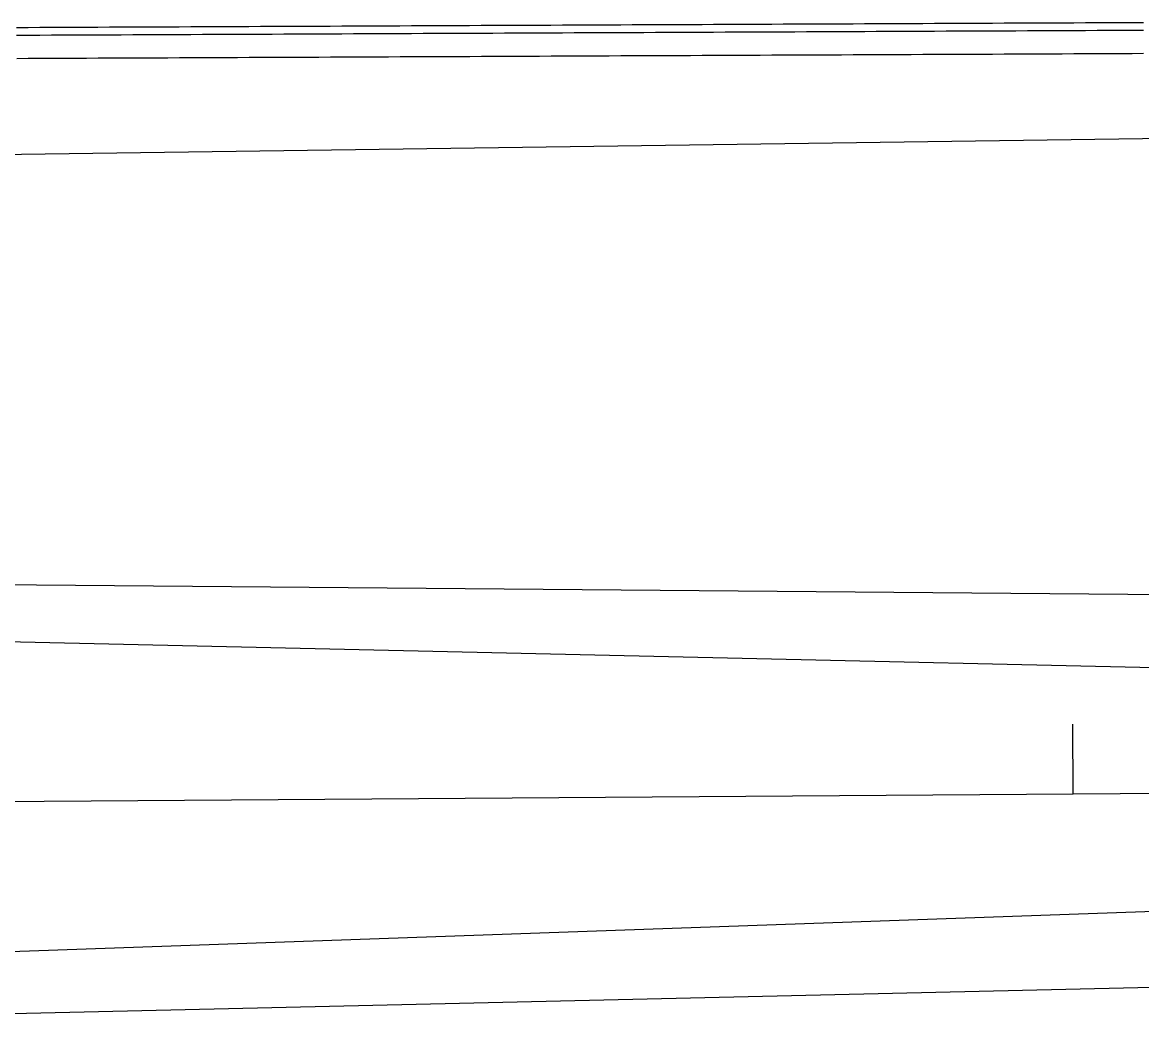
# Model space of a CAD drawing. Extents: x 2145147 to 2158018, y 137519 to 148068.
# Drawn here: x 2152713.4 to 2152809.8, y 142892.9 to 142980.2 of the extents above; entities that cross this region are included whole.
import ezdxf

# ---------------------------------------------------------------- set-up
doc = ezdxf.new("R2010")
doc.units = 0
doc.layers.add('EX_Align_1', color=7, linetype='Continuous')
doc.layers.add('PR_Phasing_Pavement_1', color=7, linetype='Continuous')

msp = doc.modelspace()

# ---------------------------------------------------------------- linework, layer by layer
at = {"layer": 'EX_Align_1'}
msp.add_line((2152518.519, 142911.699), (2153053.893, 142915.528), dxfattribs=at)
msp.add_lwpolyline([(2152803.856, 142919.74), (2152803.899, 142913.74)], dxfattribs=at)
at = {"layer": 'PR_Phasing_Pavement_1'}
for p, q in [((2153203.471, 142975.601), (2152659.651, 142968.08)), ((2153203.815, 142927.601), (2152659.908, 142932.158)), ((2153173.973, 142905.388), (2152630.188, 142892.905))]:
    msp.add_line(p, q, dxfattribs=at)
for points in [[(2152712.925, 142979.76), (2152713.925, 142979.765), (2152714.926, 142979.769), (2152715.926, 142979.774), (2152716.927, 142979.778), (2152717.927, 142979.783), (2152718.928, 142979.787), (2152719.929, 142979.791), (2152720.929, 142979.796), (2152721.93, 142979.8), (2152722.93, 142979.805), (2152723.931, 142979.809), (2152724.932, 142979.814), (2152725.932, 142979.818), (2152726.933, 142979.823), (2152727.933, 142979.827), (2152728.934, 142979.832), (2152729.935, 142979.836), (2152730.935, 142979.841), (2152731.936, 142979.845), (2152732.936, 142979.85), (2152733.937, 142979.854), (2152734.937, 142979.858), (2152735.938, 142979.863), (2152736.939, 142979.867), (2152737.939, 142979.872), (2152738.94, 142979.876), (2152739.94, 142979.881), (2152740.941, 142979.885), (2152741.942, 142979.89), (2152742.942, 142979.894), (2152743.943, 142979.899), (2152744.943, 142979.903), (2152745.944, 142979.908), (2152746.945, 142979.912), (2152747.945, 142979.917), (2152748.946, 142979.921), (2152749.946, 142979.925), (2152750.947, 142979.93), (2152751.947, 142979.934), (2152752.948, 142979.939), (2152753.949, 142979.943), (2152754.949, 142979.948), (2152755.95, 142979.952), (2152756.95, 142979.957), (2152757.951, 142979.961), (2152758.952, 142979.966), (2152759.952, 142979.97), (2152760.953, 142979.975), (2152761.953, 142979.979), (2152762.954, 142979.983), (2152763.955, 142979.988), (2152764.955, 142979.992), (2152765.956, 142979.997), (2152766.956, 142980.001), (2152767.957, 142980.006), (2152768.957, 142980.01), (2152769.958, 142980.015), (2152770.959, 142980.019), (2152771.959, 142980.024), (2152772.96, 142980.028), (2152773.96, 142980.033), (2152774.961, 142980.037), (2152775.962, 142980.042), (2152776.962, 142980.046), (2152777.963, 142980.05), (2152778.963, 142980.055), (2152779.964, 142980.059), (2152780.965, 142980.064), (2152781.965, 142980.068), (2152782.966, 142980.073), (2152783.966, 142980.077), (2152784.967, 142980.082), (2152785.967, 142980.086), (2152786.968, 142980.091), (2152787.969, 142980.095), (2152788.969, 142980.1), (2152789.97, 142980.104), (2152790.97, 142980.108), (2152791.971, 142980.113), (2152792.972, 142980.117), (2152793.972, 142980.122), (2152794.973, 142980.126), (2152795.973, 142980.131), (2152796.974, 142980.135), (2152797.974, 142980.14), (2152798.975, 142980.144), (2152799.976, 142980.149), (2152800.976, 142980.153), (2152801.977, 142980.158), (2152802.977, 142980.162), (2152803.978, 142980.167), (2152804.979, 142980.171), (2152805.979, 142980.175), (2152806.98, 142980.18), (2152807.98, 142980.184), (2152808.981, 142980.189), (2152809.982, 142980.193)], [(2152712.928, 142979.094), (2152713.928, 142979.098), (2152714.929, 142979.103), (2152715.93, 142979.107), (2152716.93, 142979.112), (2152717.931, 142979.116), (2152718.931, 142979.12), (2152719.932, 142979.125), (2152720.933, 142979.129), (2152721.933, 142979.134), (2152722.934, 142979.138), (2152723.934, 142979.143), (2152724.935, 142979.147), (2152725.935, 142979.152), (2152726.936, 142979.156), (2152727.937, 142979.161), (2152728.937, 142979.165), (2152729.938, 142979.17), (2152730.938, 142979.174), (2152731.939, 142979.179), (2152732.94, 142979.183), (2152733.94, 142979.187), (2152734.941, 142979.192), (2152735.941, 142979.196), (2152736.942, 142979.201), (2152737.943, 142979.205), (2152738.943, 142979.21), (2152739.944, 142979.214), (2152740.944, 142979.219), (2152741.945, 142979.223), (2152742.945, 142979.228), (2152743.946, 142979.232), (2152744.947, 142979.237), (2152745.947, 142979.241), (2152746.948, 142979.245), (2152747.948, 142979.25), (2152748.949, 142979.254), (2152749.95, 142979.259), (2152750.95, 142979.263), (2152751.951, 142979.268), (2152752.951, 142979.272), (2152753.952, 142979.277), (2152754.953, 142979.281), (2152755.953, 142979.286), (2152756.954, 142979.29), (2152757.954, 142979.295), (2152758.955, 142979.299), (2152759.955, 142979.304), (2152760.956, 142979.308), (2152761.957, 142979.312), (2152762.957, 142979.317), (2152763.958, 142979.321), (2152764.958, 142979.326), (2152765.959, 142979.33), (2152766.96, 142979.335), (2152767.96, 142979.339), (2152768.961, 142979.344), (2152769.961, 142979.348), (2152770.962, 142979.353), (2152771.963, 142979.357), (2152772.963, 142979.362), (2152773.964, 142979.366), (2152774.964, 142979.37), (2152775.965, 142979.375), (2152776.965, 142979.379), (2152777.966, 142979.384), (2152778.967, 142979.388), (2152779.967, 142979.393), (2152780.968, 142979.397), (2152781.968, 142979.402), (2152782.969, 142979.406), (2152783.97, 142979.411), (2152784.97, 142979.415), (2152785.971, 142979.42), (2152786.971, 142979.424), (2152787.972, 142979.429), (2152788.972, 142979.433), (2152789.973, 142979.437), (2152790.974, 142979.442), (2152791.974, 142979.446), (2152792.975, 142979.451), (2152793.975, 142979.455), (2152794.976, 142979.46), (2152795.977, 142979.464), (2152796.977, 142979.469), (2152797.978, 142979.473), (2152798.978, 142979.478), (2152799.979, 142979.482), (2152800.98, 142979.487), (2152801.98, 142979.491), (2152802.981, 142979.495), (2152803.981, 142979.5), (2152804.982, 142979.504), (2152805.982, 142979.509), (2152806.983, 142979.513), (2152807.984, 142979.518), (2152808.984, 142979.522), (2152809.985, 142979.527)], [(2152712.938, 142977.094), (2152713.938, 142977.098), (2152714.939, 142977.103), (2152715.939, 142977.107), (2152716.94, 142977.112), (2152717.941, 142977.116), (2152718.941, 142977.121), (2152719.942, 142977.125), (2152720.942, 142977.13), (2152721.943, 142977.134), (2152722.944, 142977.139), (2152723.944, 142977.143), (2152724.945, 142977.148), (2152725.945, 142977.152), (2152726.946, 142977.156), (2152727.947, 142977.161), (2152728.947, 142977.165), (2152729.948, 142977.17), (2152730.948, 142977.174), (2152731.949, 142977.179), (2152732.949, 142977.183), (2152733.95, 142977.188), (2152734.951, 142977.192), (2152735.951, 142977.197), (2152736.952, 142977.201), (2152737.952, 142977.206), (2152738.953, 142977.21), (2152739.954, 142977.215), (2152740.954, 142977.219), (2152741.955, 142977.223), (2152742.955, 142977.228), (2152743.956, 142977.232), (2152744.957, 142977.237), (2152745.957, 142977.241), (2152746.958, 142977.246), (2152747.958, 142977.25), (2152748.959, 142977.255), (2152749.959, 142977.259), (2152750.96, 142977.264), (2152751.961, 142977.268), (2152752.961, 142977.273), (2152753.962, 142977.277), (2152754.962, 142977.281), (2152755.963, 142977.286), (2152756.964, 142977.29), (2152757.964, 142977.295), (2152758.965, 142977.299), (2152759.965, 142977.304), (2152760.966, 142977.308), (2152761.966, 142977.313), (2152762.967, 142977.317), (2152763.968, 142977.322), (2152764.968, 142977.326), (2152765.969, 142977.331), (2152766.969, 142977.335), (2152767.97, 142977.34), (2152768.971, 142977.344), (2152769.971, 142977.348), (2152770.972, 142977.353), (2152771.972, 142977.357), (2152772.973, 142977.362), (2152773.974, 142977.366), (2152774.974, 142977.371), (2152775.975, 142977.375), (2152776.975, 142977.38), (2152777.976, 142977.384), (2152778.976, 142977.389), (2152779.977, 142977.393), (2152780.978, 142977.398), (2152781.978, 142977.402), (2152782.979, 142977.406), (2152783.979, 142977.411), (2152784.98, 142977.415), (2152785.981, 142977.42), (2152786.981, 142977.424), (2152787.982, 142977.429), (2152788.982, 142977.433), (2152789.983, 142977.438), (2152790.984, 142977.442), (2152791.984, 142977.447), (2152792.985, 142977.451), (2152793.985, 142977.456), (2152794.986, 142977.46), (2152795.986, 142977.465), (2152796.987, 142977.469), (2152797.988, 142977.473), (2152798.988, 142977.478), (2152799.989, 142977.482), (2152800.989, 142977.487), (2152801.99, 142977.491), (2152802.991, 142977.496), (2152803.991, 142977.5), (2152804.992, 142977.505), (2152805.992, 142977.509), (2152806.993, 142977.514), (2152807.994, 142977.518), (2152808.994, 142977.523), (2152809.995, 142977.527)], [(2153103.977, 142915.886), (2153103.962, 142917.968), (2152659.938, 142928.008)], [(2153103.964, 142915.886), (2153103.979, 142913.921), (2152630.158, 142897.213)]]:
    msp.add_lwpolyline(points, dxfattribs=at)

doc.saveas('drawing.dxf')
